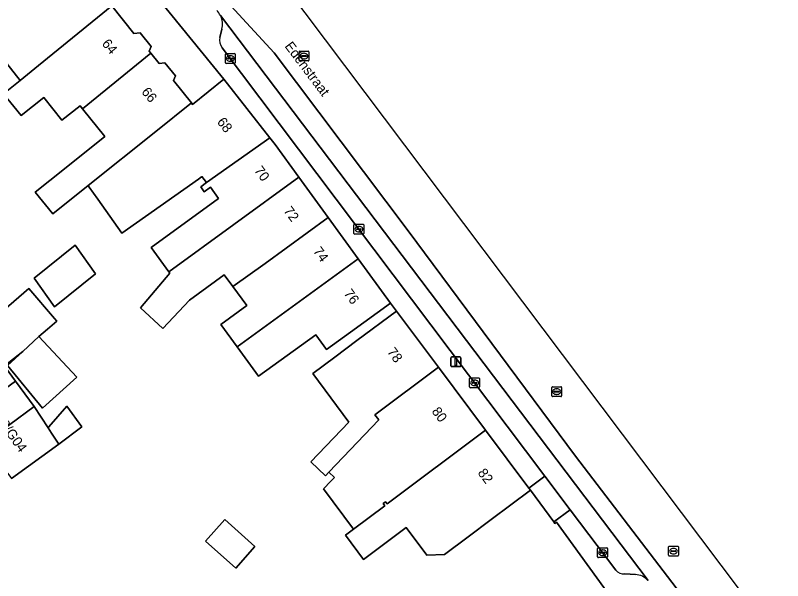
# Model space of a CAD drawing. Extents: x 160349 to 161355, y 381727 to 382854.
# Drawn here: x 161162.6 to 161240.5, y 382545 to 382602.4 of the extents above; entities that cross this region are included whole.
import ezdxf

# ---------------------------------------------------------------- set-up
doc = ezdxf.new("R2010")
doc.units = 0
for name, color, linetype in [('IMGEO_Erf', 7, 'Continuous'), ('IMGEO_Kolk', 7, 'Continuous'), ('IMGEO_Lichtmast', 7, 'Continuous'), ('IMGEO_Openbare_ruimte_label', 7, 'Continuous'), ('IMGEO_Pand', 7, 'Continuous'), ('IMGEO_Pand_nummerreeks', 7, 'Continuous'), ('IMGEO_Parkeervlak_open', 7, 'Continuous'), ('IMGEO_Rijbaan_lokaal_gesloten', 7, 'Continuous'), ('IMGEO_Rioolput', 7, 'Continuous'), ('IMGEO_Voetpad_open', 7, 'Continuous')]:
    doc.layers.add(name, color=color, linetype=linetype)

msp = doc.modelspace()

# ---------------------------------------------------------------- linework, layer by layer
at = {"layer": 'IMGEO_Erf'}
for points in [[(161172.37, 382603.302), (161174.62, 382600.495), (161175.243, 382600.591), (161176.355, 382599.204), (161176.171, 382598.732), (161176.349, 382598.51), (161177.187, 382597.465), (161177.744, 382597.55), (161178.821, 382596.207), (161178.634, 382595.727), (161180.447, 382593.466), (161180.569, 382593.313), (161183.749, 382595.861), (161170.562, 382612.073)], [(161217.499, 382550.926), (161217.348, 382550.777), (161217.229, 382550.94), (161214.859, 382554.173), (161210.857, 382551.177), (161208.544, 382549.445), (161206.142, 382547.647), (161204.353, 382547.565), (161202.243, 382550.381), (161197.905, 382547.131), (161196.077, 382549.593), (161196.898, 382550.208), (161193.863, 382554.295), (161194.615, 382555.082), (161194.976, 382555.46), (161194.407, 382556.003), (161194.046, 382555.625), (161192.568, 382557.037), (161196.425, 382561.075), (161192.77, 382565.996), (161195.008, 382567.671), (161197.249, 382569.348), (161201.251, 382572.344), (161200.644, 382573.14), (161196.599, 382570.202), (161194.171, 382568.439), (161193.081, 382569.94), (161187.271, 382565.721), (161185.101, 382568.709), (161183.445, 382570.989), (161186.065, 382572.892), (161184.646, 382574.845), (161183.785, 382576.03), (161180.246, 382573.46), (161177.554, 382570.56), (161175.27, 382572.681), (161178.265, 382576.188), (161178.154, 382576.34), (161176.365, 382578.804), (161183.205, 382583.771), (161182.382, 382584.906), (161181.763, 382584.456), (161181.394, 382584.963), (161181.973, 382585.373), (161181.523, 382585.993), (161181.466, 382585.953), (161181.166, 382585.741), (161173.394, 382580.246), (161170.959, 382583.69), (161170.087, 382584.923), (161169.977, 382585.079), (161166.395, 382582.21), (161164.595, 382584.408), (161167.571, 382586.793), (161171.655, 382590.066), (161169.404, 382592.876), (161169.157, 382593.184), (161167.317, 382591.709), (161165.462, 382594.023), (161163.163, 382592.181), (161161.389, 382594.394), (161163.06, 382595.75), (161160.927, 382598.41)], [(161158.846, 382570.234), (161163.959, 382574.622), (161166.564, 382571.586), (161166.792, 382571.32), (161165.844, 382570.507), (161164.969, 382569.756), (161168.836, 382565.652), (161165.329, 382562.5), (161161.799, 382566.834), (161163.338, 382568.253), (161161.465, 382566.749)], [(161161.571, 382566.608), (161162.594, 382565.236), (161164.502, 382562.647), (161165.901, 382560.504), (161165.978, 382560.592), (161167.816, 382562.687), (161169.325, 382560.601), (161166.989, 382558.838), (161162.185, 382555.348)], [(161223.996, 382541.972), (161217.499, 382550.926)]]:
    msp.add_lwpolyline(points, dxfattribs=at)
for points in [[(161164.488, 382575.67), (161168.668, 382579.031), (161170.728, 382576.118), (161166.549, 382572.756)], [(161183.84, 382551.19), (161186.903, 382548.451), (161184.949, 382546.266), (161181.886, 382549.004)]]:
    msp.add_lwpolyline(points, close=True, dxfattribs=at)
at = {"layer": 'IMGEO_Kolk'}
for p, q in [((161183.905, 382597.544), (161183.905, 382598.396)), ((161183.98, 382598.47), (161184.832, 382598.47)), ((161184.906, 382598.396), (161184.906, 382597.544)), ((161184.164, 382597.964), (161184.164, 382597.976)), ((161184.602, 382597.927), (161184.204, 382597.927)), ((161184.207, 382598.013), (161184.605, 382598.013)), ((161184.416, 382597.69), (161184.391, 382597.69)), ((161184.393, 382598.25), (161184.418, 382598.25)), ((161184.648, 382597.976), (161184.648, 382597.964)), ((161184.832, 382597.47), (161183.98, 382597.47)), ((161197.026, 382581.151), (161197.878, 382581.151)), ((161196.951, 382580.225), (161196.951, 382581.077)), ((161197.21, 382580.645), (161197.21, 382580.657)), ((161197.648, 382580.608), (161197.25, 382580.608)), ((161197.253, 382580.694), (161197.651, 382580.694)), ((161197.439, 382580.931), (161197.464, 382580.931)), ((161197.694, 382580.657), (161197.694, 382580.645)), ((161197.952, 382581.077), (161197.952, 382580.225)), ((161197.878, 382580.151), (161197.026, 382580.151)), ((161197.462, 382580.371), (161197.437, 382580.371)), ((161208.69, 382564.64), (161208.69, 382565.492)), ((161208.765, 382565.566), (161209.617, 382565.566)), ((161208.949, 382565.06), (161208.949, 382565.072)), ((161209.387, 382565.023), (161208.989, 382565.023)), ((161208.992, 382565.109), (161209.39, 382565.109)), ((161209.178, 382565.346), (161209.203, 382565.346)), ((161209.433, 382565.072), (161209.433, 382565.06)), ((161209.691, 382565.492), (161209.691, 382564.64)), ((161209.617, 382564.566), (161208.765, 382564.566)), ((161209.201, 382564.786), (161209.176, 382564.786)), ((161221.679, 382547.396), (161221.679, 382548.248)), ((161221.754, 382548.322), (161222.606, 382548.322)), ((161221.938, 382547.816), (161221.938, 382547.828)), ((161222.376, 382547.779), (161221.978, 382547.779)), ((161221.981, 382547.865), (161222.379, 382547.865)), ((161222.167, 382548.102), (161222.192, 382548.102)), ((161222.422, 382547.828), (161222.422, 382547.816)), ((161222.68, 382548.248), (161222.68, 382547.396)), ((161222.606, 382547.322), (161221.754, 382547.322)), ((161222.19, 382547.542), (161222.165, 382547.542))]:
    msp.add_line(p, q, dxfattribs=at)
for points in [[(161183.905, 382597.544), (161183.905, 382598.396)], [(161183.98, 382598.47), (161184.832, 382598.47)], [(161184.906, 382598.396), (161184.906, 382597.544)], [(161184.832, 382597.47), (161183.98, 382597.47)], [(161197.026, 382581.151), (161197.878, 382581.151)], [(161196.951, 382580.225), (161196.951, 382581.077)], [(161197.952, 382581.077), (161197.952, 382580.225)], [(161197.878, 382580.151), (161197.026, 382580.151)], [(161208.69, 382564.64), (161208.69, 382565.492)], [(161208.765, 382565.566), (161209.617, 382565.566)], [(161209.691, 382565.492), (161209.691, 382564.64)], [(161209.617, 382564.566), (161208.765, 382564.566)], [(161221.679, 382547.396), (161221.679, 382548.248)], [(161221.754, 382548.322), (161222.606, 382548.322)], [(161222.68, 382548.248), (161222.68, 382547.396)], [(161222.606, 382547.322), (161221.754, 382547.322)]]:
    msp.add_lwpolyline(points, dxfattribs=at)
for centre, radius, start, end in [((161183.982, 382598.394), 0.0765, 91.55205, 178.44795), ((161183.982, 382598.394), 0.0765, 91.55205, 178.44795), ((161184.83, 382598.394), 0.0765, 1.55205, 88.44795), ((161184.83, 382598.394), 0.0765, 1.55205, 88.44795), ((161183.982, 382597.546), 0.0765, 181.55205, 268.44795), ((161183.982, 382597.546), 0.0765, 181.55205, 268.44795), ((161184.204, 382597.973), 0.0403, 85.87752, 175.75265), ((161184.201, 382597.963), 0.0366, 178.93798, 274.71019), ((161184.605, 382597.97), 0.043, 264.86636, 352.45326), ((161184.609, 382597.975), 0.0386, 1.73085, 96.63898), ((161184.83, 382597.546), 0.0765, 271.55205, 358.44795), ((161184.83, 382597.546), 0.0765, 271.55205, 358.44795), ((161197.028, 382581.075), 0.0765, 91.55205, 178.44795), ((161197.028, 382581.075), 0.0765, 91.55205, 178.44795), ((161197.876, 382581.075), 0.0765, 1.55205, 88.44795), ((161197.876, 382581.075), 0.0765, 1.55205, 88.44795), ((161197.25, 382580.654), 0.0403, 85.87752, 175.75265), ((161197.247, 382580.644), 0.0366, 178.93798, 274.71019), ((161197.651, 382580.651), 0.043, 264.86636, 352.45326), ((161197.655, 382580.656), 0.0386, 1.73085, 96.63898), ((161197.028, 382580.227), 0.0765, 181.55205, 268.44795), ((161197.028, 382580.227), 0.0765, 181.55205, 268.44795), ((161197.876, 382580.227), 0.0765, 271.55205, 358.44795), ((161197.876, 382580.227), 0.0765, 271.55205, 358.44795), ((161208.767, 382565.49), 0.0765, 91.55205, 178.44795), ((161208.767, 382565.49), 0.0765, 91.55205, 178.44795), ((161208.989, 382565.069), 0.0403, 85.87752, 175.75265), ((161208.986, 382565.059), 0.0366, 178.93798, 274.71019), ((161209.39, 382565.066), 0.043, 264.86636, 352.45326), ((161209.394, 382565.071), 0.0386, 1.73085, 96.63898), ((161209.615, 382565.49), 0.0765, 1.55205, 88.44795), ((161209.615, 382565.49), 0.0765, 1.55205, 88.44795), ((161208.767, 382564.642), 0.0765, 181.55205, 268.44795), ((161208.767, 382564.642), 0.0765, 181.55205, 268.44795), ((161209.615, 382564.642), 0.0765, 271.55205, 358.44795), ((161209.615, 382564.642), 0.0765, 271.55205, 358.44795), ((161221.756, 382548.246), 0.0765, 91.55205, 178.44795), ((161221.756, 382548.246), 0.0765, 91.55205, 178.44795), ((161221.978, 382547.825), 0.0403, 85.87752, 175.75265), ((161221.975, 382547.815), 0.0366, 178.93798, 274.71019), ((161222.379, 382547.822), 0.043, 264.86636, 352.45326), ((161222.383, 382547.827), 0.0386, 1.73085, 96.63898), ((161222.604, 382548.246), 0.0765, 1.55205, 88.44795), ((161222.604, 382548.246), 0.0765, 1.55205, 88.44795), ((161221.756, 382547.398), 0.0765, 181.55205, 268.44795), ((161221.756, 382547.398), 0.0765, 181.55205, 268.44795), ((161222.604, 382547.398), 0.0765, 271.55205, 358.44795), ((161222.604, 382547.398), 0.0765, 271.55205, 358.44795)]:
    msp.add_arc(centre, radius, start, end, dxfattribs=at)
for centre, major_axis, ratio, start_param, end_param in [((161184.392, 382597.97), (-0.387, 0.002), 0.722429, 4.712389, 7.853982), ((161184.417, 382597.97), (-0.39, 0.002), 0.717154, 1.570796, 4.712389), ((161197.438, 382580.651), (-0.387, 0.002), 0.722429, 4.712389, 7.853982), ((161197.463, 382580.651), (-0.39, 0.002), 0.717154, 1.570796, 4.712389), ((161209.177, 382565.066), (-0.387, 0.002), 0.722429, 4.712389, 7.853982), ((161209.202, 382565.066), (-0.39, 0.002), 0.717154, 1.570796, 4.712389), ((161222.166, 382547.822), (-0.387, 0.002), 0.722429, 4.712389, 7.853982), ((161222.191, 382547.822), (-0.39, 0.002), 0.717154, 1.570796, 4.712389)]:
    msp.add_ellipse(centre, major_axis=major_axis, ratio=ratio, start_param=start_param, end_param=end_param, dxfattribs=at)
at = {"layer": 'IMGEO_Lichtmast'}
for p, q in [((161206.796, 382566.802), (161206.796, 382567.602)), ((161206.796, 382567.602), (161206.796, 382566.802)), ((161206.896, 382567.702), (161207.686, 382567.702)), ((161207.686, 382567.702), (161206.896, 382567.702)), ((161207.786, 382567.602), (161207.786, 382566.802)), ((161207.786, 382566.802), (161207.786, 382567.602)), ((161207.686, 382566.702), (161206.896, 382566.702)), ((161206.896, 382566.702), (161207.686, 382566.702))]:
    msp.add_line(p, q, dxfattribs=at)
msp.add_lwpolyline([(161207.216, 382567.577), (161207.366, 382567.577), (161207.366, 382566.827), (161207.216, 382566.827), (161207.216, 382567.577)], dxfattribs=at)
for centre, start, end in [((161206.896, 382567.602), 90, 180), ((161206.896, 382567.602), 90, 180), ((161207.686, 382567.602), 0, 90), ((161207.686, 382567.602), 360, 90), ((161206.896, 382566.802), 180, 270), ((161206.896, 382566.802), 180, 270), ((161207.686, 382566.802), 270, 0), ((161207.686, 382566.802), 270, 0)]:
    msp.add_arc(centre, 0.1, start, end, dxfattribs=at)
at = {"layer": 'IMGEO_Pand'}
for points in [[(161172.37, 382603.302), (161171.455, 382604.444), (161171.538, 382605.191), (161170.56, 382606.411), (161169.748, 382606.5), (161167.512, 382609.289), (161160.01, 382603.414), (161160.266, 382603.095), (161160.757, 382602.483), (161156.84, 382599.344), (161158.895, 382596.781), (161160.927, 382598.41), (161163.06, 382595.75), (161164.935, 382597.271)], [(161176.349, 382598.51), (161176.171, 382598.732), (161176.355, 382599.204), (161175.243, 382600.591), (161174.62, 382600.495), (161172.37, 382603.302), (161164.935, 382597.271), (161163.06, 382595.75), (161161.389, 382594.394), (161163.163, 382592.181), (161165.462, 382594.023), (161167.317, 382591.709), (161169.157, 382593.184), (161169.404, 382592.876)], [(161176.83, 382590.567), (161180.447, 382593.466), (161178.634, 382595.727), (161178.821, 382596.207), (161177.744, 382597.55), (161177.187, 382597.465), (161176.349, 382598.51), (161169.404, 382592.876), (161171.655, 382590.066), (161167.571, 382586.793), (161164.595, 382584.408), (161166.395, 382582.21), (161169.977, 382585.079)], [(161188.413, 382589.926), (161183.749, 382595.861), (161180.569, 382593.313), (161180.447, 382593.466), (161176.83, 382590.567), (161169.977, 382585.079), (161170.087, 382584.923), (161170.959, 382583.69), (161173.394, 382580.246), (161181.166, 382585.741), (161181.466, 382585.953), (161181.523, 382585.993), (161181.973, 382585.373)], [(161191.358, 382585.927), (161188.954, 382589.238), (161188.413, 382589.926), (161181.973, 382585.373), (161181.394, 382584.963), (161181.763, 382584.456), (161182.382, 382584.906), (161183.205, 382583.771), (161176.365, 382578.804), (161178.154, 382576.34)], [(161187.952, 382577.184), (161194.339, 382581.822), (161191.358, 382585.927), (161178.154, 382576.34), (161178.265, 382576.188), (161175.27, 382572.681), (161177.554, 382570.56), (161180.246, 382573.46), (161183.785, 382576.03), (161184.646, 382574.845)], [(161197.385, 382577.627), (161194.339, 382581.822), (161187.952, 382577.184), (161184.646, 382574.845), (161186.065, 382572.892), (161183.445, 382570.989), (161185.101, 382568.709)], [(161164.488, 382575.67), (161166.549, 382572.756), (161170.728, 382576.118), (161168.668, 382579.031)], [(161197.385, 382577.627), (161185.101, 382568.709), (161187.271, 382565.721), (161193.081, 382569.94), (161194.171, 382568.439), (161196.599, 382570.202), (161200.644, 382573.14)], [(161163.959, 382574.622), (161158.846, 382570.234), (161158.924, 382570.125), (161160.666, 382567.811), (161161.465, 382566.749), (161163.338, 382568.253), (161164.969, 382569.756), (161165.844, 382570.507), (161166.792, 382571.32), (161166.564, 382571.586)], [(161205.515, 382566.651), (161201.251, 382572.344), (161197.249, 382569.348), (161195.008, 382567.671), (161192.77, 382565.996), (161196.425, 382561.075), (161192.568, 382557.037), (161194.046, 382555.625), (161194.407, 382556.003), (161199.465, 382561.297), (161199.071, 382561.824)], [(161164.969, 382569.756), (161163.338, 382568.253), (161161.799, 382566.834), (161165.329, 382562.5), (161168.836, 382565.652)], [(161162.594, 382565.236), (161161.571, 382566.608), (161161.465, 382566.749), (161160.666, 382567.811), (161155.728, 382564.215), (161157.621, 382561.615)], [(161210.299, 382560.262), (161205.515, 382566.651), (161199.071, 382561.824), (161199.465, 382561.297), (161194.407, 382556.003), (161194.976, 382555.46), (161194.615, 382555.082), (161193.863, 382554.295), (161196.898, 382550.208), (161200.083, 382552.594), (161199.918, 382552.816), (161200.156, 382552.983), (161200.302, 382552.774)], [(161164.502, 382562.647), (161162.594, 382565.236), (161157.621, 382561.615), (161159.515, 382559.015)], [(161166.266, 382559.944), (161165.901, 382560.504), (161164.502, 382562.647), (161159.515, 382559.015), (161161.408, 382556.415), (161162.185, 382555.348), (161166.989, 382558.838)], [(161165.978, 382560.592), (161165.901, 382560.504), (161166.266, 382559.944), (161166.989, 382558.838), (161169.325, 382560.601), (161167.816, 382562.687)], [(161214.859, 382554.173), (161214.711, 382554.371), (161210.299, 382560.262), (161200.302, 382552.774), (161200.156, 382552.983), (161199.918, 382552.816), (161200.083, 382552.594), (161196.898, 382550.208), (161196.077, 382549.593), (161197.905, 382547.131), (161202.243, 382550.381), (161204.353, 382547.565), (161206.142, 382547.647), (161208.544, 382549.445), (161210.857, 382551.177)], [(161183.84, 382551.19), (161181.886, 382549.004), (161184.949, 382546.266), (161186.903, 382548.451)]]:
    msp.add_lwpolyline(points, close=True, dxfattribs=at)
at = {"layer": 'IMGEO_Parkeervlak_open'}
for points in [[(161226.803, 382544.986), (161183.404, 382602.352)], [(161183.542, 382600.942), (161183.353, 382600.104)], [(161183.584, 382599.063), (161216.33, 382555.587), (161218.891, 382552.189), (161223.51, 382546.055)], [(161224.426, 382545.678), (161225.505, 382545.604)]]:
    msp.add_lwpolyline(points, dxfattribs=at)
for centre, radius, start, end in [((161181.685, 382601.472), 1.931, 344.06784, 27.1119), ((161184.533, 382599.82), 1.214, 166.45227, 218.57037), ((161224.343, 382546.778), 1.103, 220.94528, 274.31333), ((161225.431, 382543.776), 1.829, 41.39873, 87.68143)]:
    msp.add_arc(centre, radius, start, end, dxfattribs=at)
at = {"layer": 'IMGEO_Rijbaan_lokaal_gesloten'}
for points in [[(161307.381, 382445.671), (161309.488, 382447.033), (161309.431, 382447.112), (161249.247, 382526.611), (161248.253, 382527.932), (161171.981, 382629.222), (161133.476, 382676.699), (161124.111, 382688.246)], [(161145.825, 382657.452), (161122.396, 382686.849), (161117.925, 382683.211), (161123.617, 382676.443), (161133.559, 382664.319), (161143.121, 382652.621), (161160.969, 382630.22), (161167.454, 382622.169), (161172.046, 382616.96), (161178.106, 382610.235), (161184.449, 382603.321), (161188.852, 382598.538), (161202.439, 382580.494), (161219.434, 382557.619), (161238.986, 382532.046), (161258.207, 382506.378), (161277.616, 382480.046), (161290.493, 382462.855), (161291.777, 382461.04), (161296.221, 382454.757), (161300.814, 382447.985), (161304.019, 382442.807), (161306.397, 382444.971)], [(161238.986, 382532.046), (161219.434, 382557.619), (161202.439, 382580.494), (161188.852, 382598.538), (161184.449, 382603.321), (161178.106, 382610.235), (161172.046, 382616.96), (161167.454, 382622.169), (161160.969, 382630.22)], [(161183.404, 382602.352), (161226.803, 382544.986)]]:
    msp.add_lwpolyline(points, dxfattribs=at)
msp.add_arc((161180.296, 382600.446), 3.645, 31.51831, 41.42015, dxfattribs=at)
at = {"layer": 'IMGEO_Rioolput'}
for p, q in [((161191.38, 382597.796), (161191.38, 382598.648)), ((161191.455, 382598.722), (161192.307, 382598.722)), ((161191.868, 382598.502), (161191.893, 382598.502)), ((161192.381, 382598.648), (161192.381, 382597.796)), ((161192.307, 382597.722), (161191.455, 382597.722)), ((161191.639, 382598.216), (161191.639, 382598.228)), ((161192.077, 382598.179), (161191.679, 382598.179)), ((161191.682, 382598.265), (161192.08, 382598.265)), ((161191.891, 382597.942), (161191.866, 382597.942)), ((161192.123, 382598.228), (161192.123, 382598.216)), ((161217.025, 382563.74), (161217.025, 382564.592)), ((161217.1, 382564.666), (161217.952, 382564.666)), ((161217.284, 382564.16), (161217.284, 382564.172)), ((161217.722, 382564.123), (161217.324, 382564.123)), ((161217.327, 382564.209), (161217.725, 382564.209)), ((161217.513, 382564.446), (161217.538, 382564.446)), ((161217.768, 382564.172), (161217.768, 382564.16)), ((161218.026, 382564.592), (161218.026, 382563.74)), ((161217.952, 382563.666), (161217.1, 382563.666)), ((161217.536, 382563.886), (161217.511, 382563.886)), ((161228.951, 382548.482), (161229.803, 382548.482)), ((161228.876, 382547.556), (161228.876, 382548.408)), ((161229.135, 382547.976), (161229.135, 382547.988)), ((161229.573, 382547.939), (161229.175, 382547.939)), ((161229.178, 382548.025), (161229.576, 382548.025)), ((161229.387, 382547.702), (161229.362, 382547.702)), ((161229.364, 382548.262), (161229.389, 382548.262)), ((161229.619, 382547.988), (161229.619, 382547.976)), ((161229.877, 382548.408), (161229.877, 382547.556)), ((161229.803, 382547.482), (161228.951, 382547.482))]:
    msp.add_line(p, q, dxfattribs=at)
for points in [[(161191.38, 382597.796), (161191.38, 382598.648)], [(161191.455, 382598.722), (161192.307, 382598.722)], [(161192.381, 382598.648), (161192.381, 382597.796)], [(161192.307, 382597.722), (161191.455, 382597.722)], [(161217.025, 382563.74), (161217.025, 382564.592)], [(161217.1, 382564.666), (161217.952, 382564.666)], [(161218.026, 382564.592), (161218.026, 382563.74)], [(161217.952, 382563.666), (161217.1, 382563.666)], [(161228.951, 382548.482), (161229.803, 382548.482)], [(161228.876, 382547.556), (161228.876, 382548.408)], [(161229.877, 382548.408), (161229.877, 382547.556)], [(161229.803, 382547.482), (161228.951, 382547.482)]]:
    msp.add_lwpolyline(points, dxfattribs=at)
for centre, radius, start, end in [((161191.457, 382598.646), 0.0765, 91.55205, 178.44795), ((161191.457, 382598.646), 0.0765, 91.55205, 178.44795), ((161192.305, 382598.646), 0.0765, 1.55205, 88.44795), ((161192.305, 382598.646), 0.0765, 1.55205, 88.44795), ((161191.457, 382597.798), 0.0765, 181.55205, 268.44795), ((161191.457, 382597.798), 0.0765, 181.55205, 268.44795), ((161191.679, 382598.225), 0.0403, 85.87752, 175.75265), ((161191.676, 382598.215), 0.0366, 178.93798, 274.71019), ((161192.08, 382598.222), 0.043, 264.86636, 352.45326), ((161192.084, 382598.227), 0.0386, 1.73085, 96.63898), ((161192.305, 382597.798), 0.0765, 271.55205, 358.44795), ((161192.305, 382597.798), 0.0765, 271.55205, 358.44795), ((161217.102, 382564.59), 0.0765, 91.55205, 178.44795), ((161217.102, 382564.59), 0.0765, 91.55205, 178.44795), ((161217.324, 382564.169), 0.0403, 85.87752, 175.75265), ((161217.321, 382564.159), 0.0366, 178.93798, 274.71019), ((161217.725, 382564.166), 0.043, 264.86636, 352.45326), ((161217.729, 382564.171), 0.0386, 1.73085, 96.63898), ((161217.95, 382564.59), 0.0765, 1.55205, 88.44795), ((161217.95, 382564.59), 0.0765, 1.55205, 88.44795), ((161217.102, 382563.742), 0.0765, 181.55205, 268.44795), ((161217.102, 382563.742), 0.0765, 181.55205, 268.44795), ((161217.95, 382563.742), 0.0765, 271.55205, 358.44795), ((161217.95, 382563.742), 0.0765, 271.55205, 358.44795), ((161228.953, 382548.406), 0.0765, 91.55205, 178.44795), ((161228.953, 382548.406), 0.0765, 91.55205, 178.44795), ((161229.801, 382548.406), 0.0765, 1.55205, 88.44795), ((161229.801, 382548.406), 0.0765, 1.55205, 88.44795), ((161229.175, 382547.985), 0.0403, 85.87752, 175.75265), ((161229.172, 382547.975), 0.0366, 178.93798, 274.71019), ((161229.576, 382547.982), 0.043, 264.86636, 352.45326), ((161229.58, 382547.987), 0.0386, 1.73085, 96.63898), ((161228.953, 382547.558), 0.0765, 181.55205, 268.44795), ((161228.953, 382547.558), 0.0765, 181.55205, 268.44795), ((161229.801, 382547.558), 0.0765, 271.55205, 358.44795), ((161229.801, 382547.558), 0.0765, 271.55205, 358.44795)]:
    msp.add_arc(centre, radius, start, end, dxfattribs=at)
for centre, major_axis, ratio, start_param, end_param in [((161191.867, 382598.222), (-0.387, 0.002), 0.722429, 4.712389, 7.853982), ((161191.892, 382598.222), (-0.39, 0.002), 0.717154, 1.570796, 4.712389), ((161217.512, 382564.166), (-0.387, 0.002), 0.722429, 4.712389, 7.853982), ((161217.537, 382564.166), (-0.39, 0.002), 0.717154, 1.570796, 4.712389), ((161229.363, 382547.982), (-0.387, 0.002), 0.722429, 4.712389, 7.853982), ((161229.388, 382547.982), (-0.39, 0.002), 0.717154, 1.570796, 4.712389)]:
    msp.add_ellipse(centre, major_axis=major_axis, ratio=ratio, start_param=start_param, end_param=end_param, dxfattribs=at)
at = {"layer": 'IMGEO_Voetpad_open'}
for points in [[(161165.068, 382618.985), (161166.727, 382616.839), (161170.562, 382612.073), (161183.749, 382595.861), (161188.413, 382589.926), (161188.954, 382589.238), (161191.358, 382585.927), (161194.339, 382581.822), (161197.385, 382577.627), (161200.644, 382573.14), (161201.251, 382572.344), (161205.515, 382566.651), (161210.299, 382560.262), (161214.711, 382554.371), (161216.33, 382555.587), (161183.584, 382599.063)], [(161183.353, 382600.104), (161183.542, 382600.942)], [(161223.51, 382546.055), (161218.891, 382552.189), (161217.229, 382550.94), (161217.348, 382550.777), (161217.499, 382550.926), (161223.996, 382541.972), (161232.979, 382530.303), (161235.934, 382526.275), (161236.037, 382522.592)], [(161225.505, 382545.604), (161224.426, 382545.678)]]:
    msp.add_lwpolyline(points, dxfattribs=at)
msp.add_lwpolyline([(161216.33, 382555.587), (161214.711, 382554.371), (161214.859, 382554.173), (161217.229, 382550.94), (161218.891, 382552.189)], close=True, dxfattribs=at)
for centre, radius, start, end in [((161180.296, 382600.446), 3.645, 31.51831, 41.42015), ((161181.685, 382601.472), 1.931, 344.06784, 27.1119), ((161184.533, 382599.82), 1.214, 166.45227, 218.57037), ((161224.343, 382546.778), 1.103, 220.94528, 274.31333), ((161225.431, 382543.776), 1.829, 41.39873, 87.68143)]:
    msp.add_arc(centre, radius, start, end, dxfattribs=at)

# ---------------------------------------------------------------- texts
at = {"layer": 'IMGEO_Openbare_ruimte_label'}
msp.add_text('Edenstraat', height=1, rotation=306.9959, dxfattribs=at).set_placement((161189.867, 382599.216))
at = {"layer": 'IMGEO_Pand_nummerreeks'}
for s, rotation, p in [('64', 309.70004, (161171.308, 382599.447)), ('66', 309.08697, (161175.33, 382594.561)), ('68', 308.16451, (161182.993, 382591.514)), ('70', 306.11332, (161186.774, 382586.608)), ('72', 306.11143, (161189.76, 382582.514)), ('74', 306.11332, (161192.754, 382578.412)), ('76', 305.9863, (161195.875, 382574.125)), ('78', 306.82952, (161200.264, 382568.189)), ('80', 306.82952, (161204.788, 382562.148)), ('13/G04', 305.65495, (161160.479, 382561.475)), ('82', 306.82952, (161209.457, 382555.914))]:
    msp.add_text(s, height=1, rotation=rotation, dxfattribs=at).set_placement(p)

doc.saveas('drawing.dxf')
